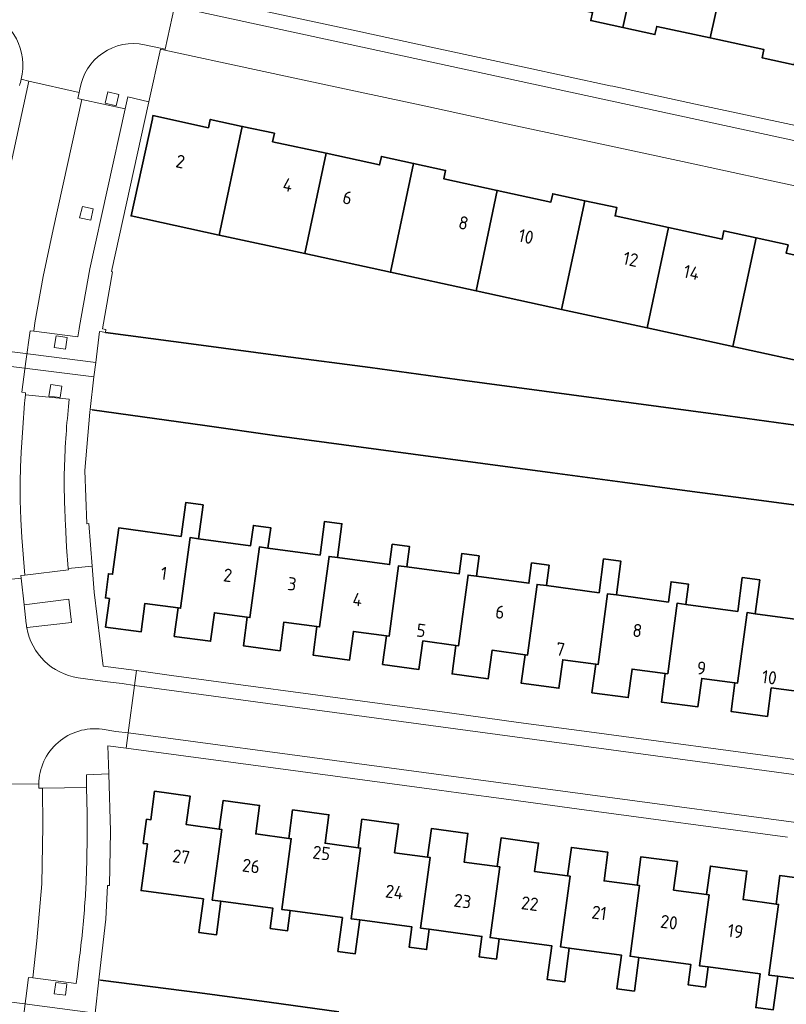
# Model space of a CAD drawing. Extents: x 150256 to 156914, y 461459 to 469481.
# Tile 614 of 656: x 154238 to 154317, y 468262 to 468364. Entities that reach past the tile are written whole.
import ezdxf
from ezdxf.enums import TextEntityAlignment as Align

# ---------------------------------------------------------------- set-up
doc = ezdxf.new("R2010")
doc.units = 0
doc.header["$LTSCALE"] = 0.75
for name, color, linetype, lineweight in [('B-RO-GK-BESCHOEIING-G', 251, 'GK-BESCHOEIING', 35), ('B-RO-GR-GROENVOORZIENING-GV', 251, 'CONTINUOUS', 18), ('B-RO-KW-KUNSTWERK_DUIKER-GV', 251, 'CONTINUOUS', 18), ('B-RO-OG-BEBOUWING-GV', 6, 'CONTINUOUS', 35), ('B-RO-OG-BEBOUWING-T18', 1, 'CONTINUOUS', 18), ('B-RO-OG-WATER_SLOOT-GV', 251, 'CONTINUOUS', 18), ('B-RO-VH-VERHARDING_BETONSTRAATSTEEN-GV', 251, 'CONTINUOUS', 18), ('B-RO-VH-VERHARDING_TEGEL-GV', 251, 'CONTINUOUS', 18)]:
    doc.layers.add(name, color=color, linetype=linetype, lineweight=lineweight)
doc.styles.add('NLCS-ISO-M200-T18', font='NLCS-ISO.ttf', dxfattribs={"height": 360})
doc.linetypes.add('GK-BESCHOEIING', pattern='A,30,-5,[1,NLCS.SHX,S=1,R=0,X=0,Y=0],-5', length=40)

msp = doc.modelspace()

# ---------------------------------------------------------------- linework, layer by layer
at = {"layer": 'B-RO-GK-BESCHOEIING-G'}
for points in [[(154246.787, 468331.485), (154256.104, 468330.248)], [(154246.787, 468331.485), (154256.104, 468330.248)], [(154256.104, 468330.248), (154265.054, 468329.06)], [(154256.104, 468330.248), (154265.054, 468329.06)], [(154265.054, 468329.06), (154273.978, 468327.87)], [(154265.054, 468329.06), (154273.978, 468327.87)], [(154273.978, 468327.87), (154282.921, 468326.661)], [(154273.978, 468327.87), (154282.921, 468326.661)], [(154282.921, 468326.661), (154291.843, 468325.454)], [(154282.921, 468326.661), (154291.843, 468325.454)], [(154291.843, 468325.454), (154300.783, 468324.245)], [(154291.843, 468325.454), (154300.783, 468324.245)], [(154300.783, 468324.245), (154309.707, 468323.038)], [(154300.783, 468324.245), (154309.707, 468323.038)], [(154245.422, 468323.547), (154257.007, 468321.912)], [(154245.422, 468323.547), (154257.007, 468321.912)], [(154309.707, 468323.038), (154318.645, 468321.829)], [(154309.707, 468323.038), (154318.645, 468321.829)], [(154257.007, 468321.912), (154264.142, 468320.905)], [(154257.007, 468321.912), (154264.142, 468320.905)], [(154264.142, 468320.905), (154271.254, 468319.936)], [(154264.142, 468320.905), (154271.254, 468319.936)], [(154271.254, 468319.936), (154278.398, 468318.972)], [(154271.254, 468319.936), (154278.398, 468318.972)], [(154278.398, 468318.972), (154285.525, 468318.011)], [(154278.398, 468318.972), (154285.525, 468318.011)], [(154285.525, 468318.011), (154292.694, 468317.057)], [(154285.525, 468318.011), (154292.694, 468317.057)], [(154292.694, 468317.057), (154299.891, 468316.099)], [(154292.694, 468317.057), (154299.891, 468316.099)], [(154299.891, 468316.099), (154307.035, 468315.148)], [(154299.891, 468316.099), (154307.035, 468315.148)], [(154307.035, 468315.148), (154314.15, 468314.201)], [(154307.035, 468315.148), (154314.15, 468314.201)], [(154314.15, 468314.201), (154321.314, 468313.247)], [(154314.15, 468314.201), (154321.314, 468313.247)], [(154256.483, 468263.636), (154246.278, 468264.951)], [(154256.483, 468263.636), (154246.278, 468264.951)], [(154263.6, 468262.669), (154256.483, 468263.636)], [(154263.6, 468262.669), (154256.483, 468263.636)], [(154270.742, 468261.698), (154263.6, 468262.669)], [(154270.742, 468261.698), (154263.6, 468262.669)]]:
    msp.add_lwpolyline(points, dxfattribs=at)
at = {"layer": 'B-RO-GR-GROENVOORZIENING-GV'}
for points in [[(154248.163, 468355.937), (154247.055, 468356.2), (154246.759, 468355.027), (154247.9, 468354.775)], [(154248.163, 468355.937), (154247.055, 468356.2), (154246.759, 468355.027), (154247.9, 468354.775)], [(154245.543, 468344.163), (154244.435, 468344.426), (154244.139, 468343.253), (154245.28, 468343.001)], [(154245.543, 468344.163), (154244.435, 468344.426), (154244.139, 468343.253), (154245.28, 468343.001)], [(154242.864, 468330.949), (154241.738, 468331.116), (154241.543, 468329.922), (154242.701, 468329.768)], [(154242.864, 468330.949), (154241.738, 468331.116), (154241.543, 468329.922), (154242.701, 468329.768)], [(154242.303, 468325.966), (154241.177, 468326.134), (154240.982, 468324.94), (154242.14, 468324.786)], [(154242.303, 468325.966), (154241.177, 468326.134), (154240.982, 468324.94), (154242.14, 468324.786)], [(154242.82, 468264.574), (154241.69, 468264.713), (154241.537, 468263.521), (154242.686, 468263.39)], [(154242.82, 468264.574), (154241.69, 468264.713), (154241.537, 468263.521), (154242.686, 468263.39)]]:
    msp.add_lwpolyline(points, close=True, dxfattribs=at)
at = {"layer": 'B-RO-KW-KUNSTWERK_DUIKER-GV'}
for points in [[(154232.619, 468330.065), (154232.434, 468328.577), (154245.622, 468326.908), (154245.797, 468328.398)], [(154232.619, 468330.065), (154232.434, 468328.577), (154245.622, 468326.908), (154245.797, 468328.398)], [(154232.501, 468263.306), (154232.309, 468261.818), (154245.581, 468260.049), (154245.746, 468261.54)], [(154232.501, 468263.306), (154232.309, 468261.818), (154245.581, 468260.049), (154245.746, 468261.54)]]:
    msp.add_lwpolyline(points, close=True, dxfattribs=at)
at = {"layer": 'B-RO-OG-BEBOUWING-GV'}
for points in [[(154299.926, 468362.793), (154302.385, 468373.922), (154293.599, 468375.831), (154291.304, 468365.547), (154296.805, 468364.349), (154296.622, 468363.509)], [(154299.926, 468362.793), (154302.385, 468373.922), (154293.599, 468375.831), (154291.304, 468365.547), (154296.805, 468364.349), (154296.622, 468363.509)], [(154311.172, 468372.013), (154302.385, 468373.922), (154299.926, 468362.793), (154303.211, 468362.081), (154303.391, 468362.922), (154308.888, 468361.732)], [(154311.172, 468372.013), (154302.385, 468373.922), (154299.926, 468362.793), (154303.211, 468362.081), (154303.391, 468362.922), (154308.888, 468361.732)], [(154317.5, 468358.987), (154319.958, 468370.105), (154311.172, 468372.013), (154308.888, 468361.732), (154314.392, 468360.541), (154314.208, 468359.702)], [(154317.5, 468358.987), (154319.958, 468370.105), (154311.172, 468372.013), (154308.888, 468361.732), (154314.392, 468360.541), (154314.208, 468359.702)], [(154258.485, 468341.488), (154260.849, 468352.651), (154257.554, 468353.366), (154257.369, 468352.506), (154251.675, 468353.754), (154251.636, 468353.429), (154249.434, 468343.454)], [(154258.485, 468341.488), (154260.849, 468352.651), (154257.554, 468353.366), (154257.369, 468352.506), (154251.675, 468353.754), (154251.636, 468353.429), (154249.434, 468343.454)], [(154260.849, 468352.651), (154258.485, 468341.488), (154267.272, 468339.579), (154269.445, 468349.888), (154263.954, 468351.077), (154264.142, 468351.936)], [(154260.849, 468352.651), (154258.485, 468341.488), (154267.272, 468339.579), (154269.445, 468349.888), (154263.954, 468351.077), (154264.142, 468351.936)], [(154276.058, 468337.67), (154278.428, 468348.842), (154275.132, 468349.557), (154274.947, 468348.696), (154269.445, 468349.888), (154267.272, 468339.579)], [(154276.058, 468337.67), (154278.428, 468348.842), (154275.132, 468349.557), (154274.947, 468348.696), (154269.445, 468349.888), (154267.272, 468339.579)], [(154278.428, 468348.842), (154276.058, 468337.67), (154284.845, 468335.762), (154287.024, 468346.072), (154281.533, 468347.269), (154281.722, 468348.128)], [(154278.428, 468348.842), (154276.058, 468337.67), (154284.845, 468335.762), (154287.024, 468346.072), (154281.533, 468347.269), (154281.722, 468348.128)], [(154293.632, 468333.853), (154296.009, 468345.017), (154292.711, 468345.733), (154292.525, 468344.873), (154287.024, 468346.072), (154284.845, 468335.762)], [(154293.632, 468333.853), (154296.009, 468345.017), (154292.711, 468345.733), (154292.525, 468344.873), (154287.024, 468346.072), (154284.845, 468335.762)], [(154296.009, 468345.017), (154293.632, 468333.853), (154302.419, 468331.944), (154304.609, 468342.252), (154299.115, 468343.443), (154299.302, 468344.302)], [(154296.009, 468345.017), (154293.632, 468333.853), (154302.419, 468331.944), (154304.609, 468342.252), (154299.115, 468343.443), (154299.302, 468344.302)], [(154304.609, 468342.252), (154302.419, 468331.944), (154311.204, 468330.036), (154313.593, 468341.199), (154310.298, 468341.919), (154310.111, 468341.059)], [(154304.609, 468342.252), (154302.419, 468331.944), (154311.204, 468330.036), (154313.593, 468341.199), (154310.298, 468341.919), (154310.111, 468341.059)], [(154319.992, 468328.127), (154322.194, 468338.424), (154316.699, 468339.62), (154316.886, 468340.48), (154313.593, 468341.199), (154311.204, 468330.036)], [(154319.992, 468328.127), (154322.194, 468338.424), (154316.699, 468339.62), (154316.886, 468340.48), (154313.593, 468341.199), (154311.204, 468330.036)], [(154254.247, 468303.187), (154254.515, 468303.151), (154255.489, 468310.408), (154256.344, 468310.292), (154256.818, 468313.767), (154255.037, 468314.008), (154254.57, 468310.533), (154248.165, 468311.396), (154247.525, 468306.636), (154247.109, 468306.689), (154246.787, 468304.205), (154247.203, 468304.147), (154246.804, 468301.21), (154250.452, 468300.711), (154250.85, 468303.645)], [(154254.247, 468303.187), (154254.515, 468303.151), (154255.489, 468310.408), (154256.344, 468310.292), (154256.818, 468313.767), (154255.037, 468314.008), (154254.57, 468310.533), (154248.165, 468311.396), (154247.525, 468306.636), (154247.109, 468306.689), (154246.787, 468304.205), (154247.203, 468304.147), (154246.804, 468301.21), (154250.452, 468300.711), (154250.85, 468303.645)], [(154261.363, 468302.23), (154261.631, 468302.194), (154262.607, 468309.441), (154263.482, 468309.324), (154263.763, 468311.412), (154261.981, 468311.652), (154261.698, 468309.563), (154256.344, 468310.292), (154255.489, 468310.408), (154254.515, 468303.151), (154254.247, 468303.187), (154253.854, 468300.259), (154257.589, 468299.758), (154257.984, 468302.687)], [(154261.363, 468302.23), (154261.631, 468302.194), (154262.607, 468309.441), (154263.482, 468309.324), (154263.763, 468311.412), (154261.981, 468311.652), (154261.698, 468309.563), (154256.344, 468310.292), (154255.489, 468310.408), (154254.515, 468303.151), (154254.247, 468303.187), (154253.854, 468300.259), (154257.589, 468299.758), (154257.984, 468302.687)], [(154263.482, 468309.324), (154262.607, 468309.441), (154261.631, 468302.194), (154261.363, 468302.23), (154260.968, 468299.297), (154264.729, 468298.789), (154265.122, 468301.722), (154268.505, 468301.266), (154268.773, 468301.23), (154269.754, 468308.473), (154270.605, 468308.358), (154271.075, 468311.835), (154269.294, 468312.075), (154268.83, 468308.608)], [(154263.482, 468309.324), (154262.607, 468309.441), (154261.631, 468302.194), (154261.363, 468302.23), (154260.968, 468299.297), (154264.729, 468298.789), (154265.122, 468301.722), (154268.505, 468301.266), (154268.773, 468301.23), (154269.754, 468308.473), (154270.605, 468308.358), (154271.075, 468311.835), (154269.294, 468312.075), (154268.83, 468308.608)], [(154275.647, 468300.3), (154275.915, 468300.264), (154276.899, 468307.509), (154277.742, 468307.396), (154278.024, 468309.486), (154276.243, 468309.726), (154275.961, 468307.636), (154270.605, 468308.358), (154269.754, 468308.473), (154268.773, 468301.23), (154268.505, 468301.266), (154268.108, 468298.337), (154271.862, 468297.828), (154272.26, 468300.76)], [(154275.647, 468300.3), (154275.915, 468300.264), (154276.899, 468307.509), (154277.742, 468307.396), (154278.024, 468309.486), (154276.243, 468309.726), (154275.961, 468307.636), (154270.605, 468308.358), (154269.754, 468308.473), (154268.773, 468301.23), (154268.505, 468301.266), (154268.108, 468298.337), (154271.862, 468297.828), (154272.26, 468300.76)], [(154275.647, 468300.3), (154275.249, 468297.37), (154278.987, 468296.861), (154279.388, 468299.79), (154282.78, 468299.33), (154283.047, 468299.294), (154284.023, 468306.553), (154284.879, 468306.439), (154285.16, 468308.528), (154283.378, 468308.767), (154283.098, 468306.678), (154277.742, 468307.396), (154276.899, 468307.509), (154275.915, 468300.264)], [(154275.647, 468300.3), (154275.249, 468297.37), (154278.987, 468296.861), (154279.388, 468299.79), (154282.78, 468299.33), (154283.047, 468299.294), (154284.023, 468306.553), (154284.879, 468306.439), (154285.16, 468308.528), (154283.378, 468308.767), (154283.098, 468306.678), (154277.742, 468307.396), (154276.899, 468307.509), (154275.915, 468300.264)], [(154284.879, 468306.439), (154284.023, 468306.553), (154283.047, 468299.294), (154282.78, 468299.33), (154282.386, 468296.398), (154286.093, 468295.899), (154286.489, 468298.83), (154289.88, 468298.375), (154290.138, 468298.34), (154291.108, 468305.596), (154292.065, 468305.469), (154292.344, 468307.558), (154290.553, 468307.798), (154290.276, 468305.718)], [(154284.879, 468306.439), (154284.023, 468306.553), (154283.047, 468299.294), (154282.78, 468299.33), (154282.386, 468296.398), (154286.093, 468295.899), (154286.489, 468298.83), (154289.88, 468298.375), (154290.138, 468298.34), (154291.108, 468305.596), (154292.065, 468305.469), (154292.344, 468307.558), (154290.553, 468307.798), (154290.276, 468305.718)], [(154292.065, 468305.469), (154291.108, 468305.596), (154290.138, 468298.34), (154289.88, 468298.375), (154289.488, 468295.444), (154293.345, 468294.927), (154293.739, 468297.858), (154297.13, 468297.403), (154297.387, 468297.369), (154298.356, 468304.63), (154299.249, 468304.51), (154299.719, 468307.976), (154297.933, 468308.214), (154297.471, 468304.748)], [(154292.065, 468305.469), (154291.108, 468305.596), (154290.138, 468298.34), (154289.88, 468298.375), (154289.488, 468295.444), (154293.345, 468294.927), (154293.739, 468297.858), (154297.13, 468297.403), (154297.387, 468297.369), (154298.356, 468304.63), (154299.249, 468304.51), (154299.719, 468307.976), (154297.933, 468308.214), (154297.471, 468304.748)], [(154299.249, 468304.51), (154298.356, 468304.63), (154297.387, 468297.369), (154297.13, 468297.403), (154296.739, 468294.472), (154300.476, 468293.971), (154300.872, 468296.902), (154304.262, 468296.446), (154304.52, 468296.411), (154305.492, 468303.663), (154306.373, 468303.545), (154306.656, 468305.634), (154304.876, 468305.875), (154304.594, 468303.786)], [(154299.249, 468304.51), (154298.356, 468304.63), (154297.387, 468297.369), (154297.13, 468297.403), (154296.739, 468294.472), (154300.476, 468293.971), (154300.872, 468296.902), (154304.262, 468296.446), (154304.52, 468296.411), (154305.492, 468303.663), (154306.373, 468303.545), (154306.656, 468305.634), (154304.876, 468305.875), (154304.594, 468303.786)], [(154311.423, 468295.476), (154311.681, 468295.441), (154312.663, 468302.699), (154313.504, 468302.586), (154313.966, 468306.053), (154312.182, 468306.292), (154311.718, 468302.826), (154306.373, 468303.545), (154305.492, 468303.663), (154304.52, 468296.411), (154304.262, 468296.446), (154303.869, 468293.515), (154307.614, 468293.009), (154308.009, 468295.938)], [(154311.423, 468295.476), (154311.681, 468295.441), (154312.663, 468302.699), (154313.504, 468302.586), (154313.966, 468306.053), (154312.182, 468306.292), (154311.718, 468302.826), (154306.373, 468303.545), (154305.492, 468303.663), (154304.52, 468296.411), (154304.262, 468296.446), (154303.869, 468293.515), (154307.614, 468293.009), (154308.009, 468295.938)], [(154313.504, 468302.586), (154312.663, 468302.699), (154311.681, 468295.441), (154311.423, 468295.476), (154311.026, 468292.543), (154314.75, 468292.04), (154315.146, 468294.971), (154318.525, 468294.516), (154318.78, 468294.482), (154319.767, 468301.734), (154320.662, 468301.614), (154321.128, 468305.089), (154319.335, 468305.332), (154318.866, 468301.866)], [(154313.504, 468302.586), (154312.663, 468302.699), (154311.681, 468295.441), (154311.423, 468295.476), (154311.026, 468292.543), (154314.75, 468292.04), (154315.146, 468294.971), (154318.525, 468294.516), (154318.78, 468294.482), (154319.767, 468301.734), (154320.662, 468301.614), (154321.128, 468305.089), (154319.335, 468305.332), (154318.866, 468301.866)], [(154258.649, 468273.048), (154257.765, 468273.167), (154258.742, 468280.429), (154258.484, 468280.464), (154255.095, 468280.92), (154255.488, 468283.853), (154251.84, 468284.342), (154251.447, 468281.41), (154251.02, 468281.468), (154250.678, 468278.993), (154251.103, 468278.936), (154250.464, 468274.141), (154256.855, 468273.29), (154256.394, 468269.824), (154258.186, 468269.584)], [(154258.649, 468273.048), (154257.765, 468273.167), (154258.742, 468280.429), (154258.484, 468280.464), (154255.095, 468280.92), (154255.488, 468283.853), (154251.84, 468284.342), (154251.447, 468281.41), (154251.02, 468281.468), (154250.678, 468278.993), (154251.103, 468278.936), (154250.464, 468274.141), (154256.855, 468273.29), (154256.394, 468269.824), (154258.186, 468269.584)], [(154265.777, 468272.09), (154264.892, 468272.209), (154265.873, 468279.471), (154265.615, 468279.506), (154262.225, 468279.961), (154262.616, 468282.893), (154258.878, 468283.393), (154258.484, 468280.464), (154258.742, 468280.429), (154257.765, 468273.167), (154258.649, 468273.048), (154263.992, 468272.331), (154263.71, 468270.251), (154265.497, 468270.01)], [(154265.777, 468272.09), (154264.892, 468272.209), (154265.873, 468279.471), (154265.615, 468279.506), (154262.225, 468279.961), (154262.616, 468282.893), (154258.878, 468283.393), (154258.484, 468280.464), (154258.742, 468280.429), (154257.765, 468273.167), (154258.649, 468273.048), (154263.992, 468272.331), (154263.71, 468270.251), (154265.497, 468270.01)], [(154272.907, 468271.127), (154272.013, 468271.247), (154272.996, 468278.508), (154272.739, 468278.543), (154269.352, 468279.001), (154269.747, 468281.934), (154266.011, 468282.436), (154265.615, 468279.506), (154265.873, 468279.471), (154264.892, 468272.209), (154265.777, 468272.09), (154271.129, 468271.366), (154270.657, 468267.901), (154272.445, 468267.661)], [(154272.907, 468271.127), (154272.013, 468271.247), (154272.996, 468278.508), (154272.739, 468278.543), (154269.352, 468279.001), (154269.747, 468281.934), (154266.011, 468282.436), (154265.615, 468279.506), (154265.873, 468279.471), (154264.892, 468272.209), (154265.777, 468272.09), (154271.129, 468271.366), (154270.657, 468267.901), (154272.445, 468267.661)], [(154280.048, 468270.165), (154279.151, 468270.287), (154280.128, 468277.547), (154279.87, 468277.582), (154276.483, 468278.037), (154276.878, 468280.968), (154273.136, 468281.473), (154272.739, 468278.543), (154272.996, 468278.508), (154272.013, 468271.247), (154272.907, 468271.127), (154278.26, 468270.411), (154277.976, 468268.332), (154279.763, 468268.086)], [(154280.048, 468270.165), (154279.151, 468270.287), (154280.128, 468277.547), (154279.87, 468277.582), (154276.483, 468278.037), (154276.878, 468280.968), (154273.136, 468281.473), (154272.739, 468278.543), (154272.996, 468278.508), (154272.013, 468271.247), (154272.907, 468271.127), (154278.26, 468270.411), (154277.976, 468268.332), (154279.763, 468268.086)], [(154287.234, 468269.19), (154286.289, 468269.315), (154287.276, 468276.586), (154287.018, 468276.621), (154283.622, 468277.08), (154284.017, 468280.01), (154280.264, 468280.513), (154279.87, 468277.582), (154280.128, 468277.547), (154279.151, 468270.287), (154280.048, 468270.165), (154285.444, 468269.43), (154285.163, 468267.351), (154286.956, 468267.11)], [(154287.234, 468269.19), (154286.289, 468269.315), (154287.276, 468276.586), (154287.018, 468276.621), (154283.622, 468277.08), (154284.017, 468280.01), (154280.264, 468280.513), (154279.87, 468277.582), (154280.128, 468277.547), (154279.151, 468270.287), (154280.048, 468270.165), (154285.444, 468269.43), (154285.163, 468267.351), (154286.956, 468267.11)], [(154287.018, 468276.621), (154287.276, 468276.586), (154286.289, 468269.315), (154287.234, 468269.19), (154292.623, 468268.471), (154292.162, 468265.005), (154293.949, 468264.768), (154294.411, 468268.234), (154293.531, 468268.351), (154294.505, 468275.608), (154294.247, 468275.643), (154290.859, 468276.099), (154291.257, 468279.03), (154287.416, 468279.553)], [(154287.018, 468276.621), (154287.276, 468276.586), (154286.289, 468269.315), (154287.234, 468269.19), (154292.623, 468268.471), (154292.162, 468265.005), (154293.949, 468264.768), (154294.411, 468268.234), (154293.531, 468268.351), (154294.505, 468275.608), (154294.247, 468275.643), (154290.859, 468276.099), (154291.257, 468279.03), (154287.416, 468279.553)], [(154301.561, 468267.278), (154300.657, 468267.399), (154301.632, 468274.657), (154301.375, 468274.691), (154297.996, 468275.143), (154298.386, 468278.075), (154294.64, 468278.574), (154294.247, 468275.643), (154294.505, 468275.608), (154293.531, 468268.351), (154294.411, 468268.234), (154299.768, 468267.519), (154299.304, 468264.052), (154301.096, 468263.812)], [(154301.561, 468267.278), (154300.657, 468267.399), (154301.632, 468274.657), (154301.375, 468274.691), (154297.996, 468275.143), (154298.386, 468278.075), (154294.64, 468278.574), (154294.247, 468275.643), (154294.505, 468275.608), (154293.531, 468268.351), (154294.411, 468268.234), (154299.768, 468267.519), (154299.304, 468264.052), (154301.096, 468263.812)], [(154301.375, 468274.691), (154301.632, 468274.657), (154300.657, 468267.399), (154301.561, 468267.278), (154306.888, 468266.562), (154306.606, 468264.472), (154308.397, 468264.23), (154308.678, 468266.308), (154307.784, 468266.429), (154308.769, 468273.696), (154308.511, 468273.731), (154305.122, 468274.188), (154305.515, 468277.119), (154301.769, 468277.622)], [(154301.375, 468274.691), (154301.632, 468274.657), (154300.657, 468267.399), (154301.561, 468267.278), (154306.888, 468266.562), (154306.606, 468264.472), (154308.397, 468264.23), (154308.678, 468266.308), (154307.784, 468266.429), (154308.769, 468273.696), (154308.511, 468273.731), (154305.122, 468274.188), (154305.515, 468277.119), (154301.769, 468277.622)], [(154315.813, 468265.345), (154314.919, 468265.466), (154315.898, 468272.73), (154315.64, 468272.765), (154312.254, 468273.223), (154312.651, 468276.155), (154308.908, 468276.661), (154308.511, 468273.731), (154308.769, 468273.696), (154307.784, 468266.429), (154308.678, 468266.308), (154314.024, 468265.586), (154313.555, 468262.12), (154315.343, 468261.879)], [(154315.813, 468265.345), (154314.919, 468265.466), (154315.898, 468272.73), (154315.64, 468272.765), (154312.254, 468273.223), (154312.651, 468276.155), (154308.908, 468276.661), (154308.511, 468273.731), (154308.769, 468273.696), (154307.784, 468266.429), (154308.678, 468266.308), (154314.024, 468265.586), (154313.555, 468262.12), (154315.343, 468261.879)], [(154315.64, 468272.765), (154315.898, 468272.73), (154314.919, 468265.466), (154315.813, 468265.345), (154322.203, 468264.482), (154323.185, 468271.744), (154319.389, 468272.26), (154319.783, 468275.192), (154316.035, 468275.695)], [(154315.64, 468272.765), (154315.898, 468272.73), (154314.919, 468265.466), (154315.813, 468265.345), (154322.203, 468264.482), (154323.185, 468271.744), (154319.389, 468272.26), (154319.783, 468275.192), (154316.035, 468275.695)]]:
    msp.add_lwpolyline(points, close=True, dxfattribs=at)
at = {"layer": 'B-RO-OG-WATER_SLOOT-GV'}
for points in [[(154318.645, 468321.829), (154309.707, 468323.038), (154300.783, 468324.245), (154291.843, 468325.454), (154282.921, 468326.661), (154273.978, 468327.87), (154265.054, 468329.06), (154256.104, 468330.248), (154246.787, 468331.485), (154246.449, 468331.53), (154246.17, 468331.568), (154245.797, 468328.398), (154245.622, 468326.908), (154245.23, 468323.573), (154245.422, 468323.547), (154257.007, 468321.912), (154264.142, 468320.905), (154271.254, 468319.936), (154278.398, 468318.972), (154285.525, 468318.011), (154292.694, 468317.057), (154299.891, 468316.099), (154307.035, 468315.148), (154314.15, 468314.201), (154321.314, 468313.247)], [(154318.645, 468321.829), (154309.707, 468323.038), (154300.783, 468324.245), (154291.843, 468325.454), (154282.921, 468326.661), (154273.978, 468327.87), (154265.054, 468329.06), (154256.104, 468330.248), (154246.787, 468331.485), (154246.449, 468331.53), (154246.17, 468331.568), (154245.797, 468328.398), (154245.622, 468326.908), (154245.23, 468323.573), (154245.422, 468323.547), (154257.007, 468321.912), (154264.142, 468320.905), (154271.254, 468319.936), (154278.398, 468318.972), (154285.525, 468318.011), (154292.694, 468317.057), (154299.891, 468316.099), (154307.035, 468315.148), (154314.15, 468314.201), (154321.314, 468313.247)], [(154270.742, 468261.698), (154263.6, 468262.669), (154256.483, 468263.636), (154246.278, 468264.951), (154246.125, 468264.972), (154245.746, 468261.54)], [(154270.742, 468261.698), (154263.6, 468262.669), (154256.483, 468263.636), (154246.278, 468264.951), (154246.125, 468264.972), (154245.746, 468261.54)]]:
    msp.add_lwpolyline(points, dxfattribs=at)
at = {"layer": 'B-RO-VH-VERHARDING_BETONSTRAATSTEEN-GV'}
for points in [[(154250.807, 468361.039), (154252.434, 468360.695), (154252.925, 468360.591), (154253.887, 468364.978), (154254.193, 468366.391), (154253.675, 468366.422)], [(154250.807, 468361.039), (154252.434, 468360.695), (154252.925, 468360.591), (154253.887, 468364.978), (154254.193, 468366.391), (154253.675, 468366.422)], [(154342.634, 468345.742), (154253.887, 468364.978), (154252.925, 468360.591), (154252.901, 468360.483), (154262.088, 468358.502), (154270.862, 468356.611), (154279.674, 468354.712), (154288.45, 468352.82), (154297.266, 468350.92), (154306.048, 468349.027), (154314.862, 468347.127), (154323.65, 468345.233)], [(154342.634, 468345.742), (154253.887, 468364.978), (154252.925, 468360.591), (154252.901, 468360.483), (154262.088, 468358.502), (154270.862, 468356.611), (154279.674, 468354.712), (154288.45, 468352.82), (154297.266, 468350.92), (154306.048, 468349.027), (154314.862, 468347.127), (154323.65, 468345.233)], [(154253.887, 468364.978), (154342.634, 468345.742)], [(154253.887, 468364.978), (154342.634, 468345.742)], [(154324.972, 468351.162), (154316.188, 468353.049), (154307.38, 468354.941), (154298.894, 468356.764), (154298.608, 468356.826), (154289.783, 468358.731), (154281.02, 468360.622), (154272.226, 468362.52), (154263.425, 468364.42)], [(154324.972, 468351.162), (154316.188, 468353.049), (154307.38, 468354.941), (154298.894, 468356.764), (154298.608, 468356.826), (154289.783, 468358.731), (154281.02, 468360.622), (154272.226, 468362.52), (154263.425, 468364.42)], [(154244.369, 468355.409), (154248.814, 468354.434), (154249.096, 468355.671), (154251.257, 468355.16), (154252.449, 468360.58), (154252.901, 468360.483), (154252.925, 468360.591), (154252.434, 468360.695), (154250.807, 468361.039)], [(154244.369, 468355.409), (154248.814, 468354.434), (154249.096, 468355.671), (154251.257, 468355.16), (154252.449, 468360.58), (154252.901, 468360.483), (154252.925, 468360.591), (154252.434, 468360.695), (154250.807, 468361.039)], [(154232.989, 468305.676), (154238.152, 468306.239), (154238.121, 468306.523), (154238.527, 468306.532), (154238.211, 468310.418), (154238.109, 468312.311), (154238.051, 468314.204), (154238.043, 468316.098), (154238.074, 468317.644), (154238.14, 468319.191), (154238.3, 468321.698), (154238.5, 468324.2), (154238.53, 468324.478), (154238.594, 468325.08), (154238.603, 468325.28), (154238.207, 468325.329), (154238.616, 468328.493), (154239.069, 468331.653), (154239.437, 468331.605), (154239.562, 468332.457), (154240.42, 468337.24), (154241.42, 468342.04), (154244.369, 468355.409), (154243.97, 468355.514), (154244.1, 468356.129), (154238.927, 468357.307), (154235.389, 468340.982)], [(154232.989, 468305.676), (154238.152, 468306.239), (154238.121, 468306.523), (154238.527, 468306.532), (154238.211, 468310.418), (154238.109, 468312.311), (154238.051, 468314.204), (154238.043, 468316.098), (154238.074, 468317.644), (154238.14, 468319.191), (154238.3, 468321.698), (154238.5, 468324.2), (154238.53, 468324.478), (154238.594, 468325.08), (154238.603, 468325.28), (154238.207, 468325.329), (154238.616, 468328.493), (154239.069, 468331.653), (154239.437, 468331.605), (154239.562, 468332.457), (154240.42, 468337.24), (154241.42, 468342.04), (154244.369, 468355.409), (154243.97, 468355.514), (154244.1, 468356.129), (154238.927, 468357.307), (154235.389, 468340.982)], [(154233.997, 468333.207), (154235.389, 468340.982), (154238.927, 468357.307), (154238.154, 468357.485), (154238.149, 468357.486)], [(154233.997, 468333.207), (154235.389, 468340.982), (154238.927, 468357.307), (154238.154, 468357.485), (154238.149, 468357.486)], [(154238.149, 468357.486), (154238.154, 468357.485), (154238.927, 468357.307), (154244.1, 468356.129), (154244.177, 468356.488)], [(154238.149, 468357.486), (154238.154, 468357.485), (154238.927, 468357.307), (154244.1, 468356.129), (154244.177, 468356.488)], [(154244.177, 468356.488), (154244.1, 468356.129), (154243.97, 468355.514), (154244.369, 468355.409)], [(154244.177, 468356.488), (154244.1, 468356.129), (154243.97, 468355.514), (154244.369, 468355.409)], [(154249.985, 468296.742), (154246.547, 468297.207), (154245.631, 468304.808), (154245.424, 468307.476), (154242.983, 468307.23), (154242.995, 468307.079), (154238.527, 468306.532), (154238.121, 468306.523), (154238.152, 468306.239), (154238.45, 468303.505), (154243.046, 468304.065), (154243.315, 468301.694), (154238.777, 468301.156), (154238.721, 468301.149)], [(154249.985, 468296.742), (154246.547, 468297.207), (154245.631, 468304.808), (154245.424, 468307.476), (154242.983, 468307.23), (154242.995, 468307.079), (154238.527, 468306.532), (154238.121, 468306.523), (154238.152, 468306.239), (154238.45, 468303.505), (154243.046, 468304.065), (154243.315, 468301.694), (154238.777, 468301.156), (154238.721, 468301.149)], [(154238.663, 468301.558), (154238.45, 468303.505), (154238.152, 468306.239), (154232.989, 468305.676), (154233.051, 468304.867), (154232.851, 468302.742), (154231.918, 468300.818), (154230.371, 468299.347), (154228.407, 468298.511), (154226.274, 468298.413), (154224.291, 468298.658), (154223.687, 468293.796), (154229.487, 468292.933), (154231.531, 468292.271), (154233.194, 468290.936), (154233.218, 468290.933), (154233.226, 468290.891), (154234.265, 468289.196), (154234.683, 468287.213), (154234.727, 468285.849), (154234.731, 468285.116), (154239.951, 468285.071)], [(154238.663, 468301.558), (154238.45, 468303.505), (154238.152, 468306.239), (154232.989, 468305.676), (154233.051, 468304.867), (154232.851, 468302.742), (154231.918, 468300.818), (154230.371, 468299.347), (154228.407, 468298.511), (154226.274, 468298.413), (154224.291, 468298.658), (154223.687, 468293.796), (154229.487, 468292.933), (154231.531, 468292.271), (154233.194, 468290.936), (154233.218, 468290.933), (154233.226, 468290.891), (154234.265, 468289.196), (154234.683, 468287.213), (154234.727, 468285.849), (154234.731, 468285.116), (154239.951, 468285.071)], [(154243.996, 468296.007), (154247.007, 468295.601), (154248.51, 468295.405), (154249.771, 468295.211), (154249.985, 468296.742)], [(154243.996, 468296.007), (154247.007, 468295.601), (154248.51, 468295.405), (154249.771, 468295.211), (154249.985, 468296.742)], [(154317.839, 468287.564), (154310.744, 468288.521), (154303.591, 468289.486), (154296.464, 468290.447), (154290.497, 468291.252), (154289.213, 468291.426), (154282.119, 468292.387), (154274.976, 468293.355), (154267.837, 468294.322), (154260.701, 468295.289), (154253.589, 468296.253), (154249.985, 468296.742), (154249.771, 468295.211), (154320.012, 468285.726)], [(154317.839, 468287.564), (154310.744, 468288.521), (154303.591, 468289.486), (154296.464, 468290.447), (154290.497, 468291.252), (154289.213, 468291.426), (154282.119, 468292.387), (154274.976, 468293.355), (154267.837, 468294.322), (154260.701, 468295.289), (154253.589, 468296.253), (154249.985, 468296.742), (154249.771, 468295.211), (154320.012, 468285.726)], [(154246.457, 468290.724), (154247.878, 468290.498), (154249.123, 468290.361), (154249.771, 468295.211), (154248.51, 468295.405), (154247.007, 468295.601), (154243.996, 468296.007)], [(154246.457, 468290.724), (154247.878, 468290.498), (154249.123, 468290.361), (154249.771, 468295.211), (154248.51, 468295.405), (154247.007, 468295.601), (154243.996, 468296.007)], [(154320.012, 468285.726), (154249.771, 468295.211), (154249.123, 468290.361), (154249.173, 468290.354), (154319.498, 468280.901)], [(154320.012, 468285.726), (154249.771, 468295.211), (154249.123, 468290.361), (154249.173, 468290.354), (154319.498, 468280.901)], [(154239.951, 468285.071), (154239.945, 468284.662), (154240.349, 468284.658), (154244.848, 468284.728), (154244.838, 468286.049), (154247.138, 468286.129), (154247.059, 468289.03), (154248.909, 468288.782), (154249.123, 468290.361), (154247.878, 468290.498), (154246.457, 468290.724)], [(154239.951, 468285.071), (154239.945, 468284.662), (154240.349, 468284.658), (154244.848, 468284.728), (154244.838, 468286.049), (154247.138, 468286.129), (154247.059, 468289.03), (154248.909, 468288.782), (154249.123, 468290.361), (154247.878, 468290.498), (154246.457, 468290.724)], [(154319.498, 468280.901), (154249.173, 468290.354), (154249.123, 468290.361), (154248.909, 468288.782), (154259.671, 468287.336), (154266.806, 468286.378), (154273.933, 468285.421), (154281.058, 468284.464), (154283.043, 468284.198), (154288.214, 468283.498), (154295.432, 468282.521), (154302.56, 468281.557), (154309.703, 468280.59), (154316.827, 468279.626)], [(154319.498, 468280.901), (154249.173, 468290.354), (154249.123, 468290.361), (154248.909, 468288.782), (154259.671, 468287.336), (154266.806, 468286.378), (154273.933, 468285.421), (154281.058, 468284.464), (154283.043, 468284.198), (154288.214, 468283.498), (154295.432, 468282.521), (154302.56, 468281.557), (154309.703, 468280.59), (154316.827, 468279.626)]]:
    msp.add_lwpolyline(points, dxfattribs=at)
for points in [[(154234.576, 468364.47, -0.3687368), (154238.149, 468357.486)], [(154234.576, 468364.47, -0.3687368), (154238.149, 468357.486)], [(154250.807, 468361.039, 0.4290482), (154244.177, 468356.488)], [(154244.177, 468356.488, -0.4290482), (154250.807, 468361.039)], [(154250.807, 468361.039, 0.4290482), (154244.177, 468356.488)], [(154244.177, 468356.488, -0.4290482), (154250.807, 468361.039)], [(154238.149, 468357.486, -0.0359279), (154237.964, 468356.843)], [(154238.149, 468357.486, -0.0359279), (154237.964, 468356.843)], [(154238.721, 468301.149, -0.0147206), (154238.663, 468301.558)], [(154238.721, 468301.149, -0.0147206), (154238.663, 468301.558)], [(154243.996, 468296.007, -0.3228353), (154238.721, 468301.149)], [(154238.721, 468301.149, 0.3228353), (154243.996, 468296.007)], [(154243.996, 468296.007, -0.3228353), (154238.721, 468301.149)], [(154238.721, 468301.149, 0.3228353), (154243.996, 468296.007)], [(154239.951, 468285.071, -0.4502775), (154246.457, 468290.724)], [(154246.457, 468290.724, 0.4502775), (154239.951, 468285.071)], [(154239.951, 468285.071, -0.4502775), (154246.457, 468290.724)], [(154246.457, 468290.724, 0.4502775), (154239.951, 468285.071)]]:
    msp.add_lwpolyline(points, format="xyb", dxfattribs=at)
for points in [[(154248.163, 468355.937), (154247.9, 468354.775), (154246.759, 468355.027), (154247.055, 468356.2)], [(154248.163, 468355.937), (154247.9, 468354.775), (154246.759, 468355.027), (154247.055, 468356.2)], [(154240.349, 468284.658), (154239.945, 468284.662), (154239.951, 468285.071), (154234.731, 468285.116), (154234.758, 468280.587), (154234.42, 468272.929), (154233.767, 468266.67), (154232.731, 468258.678), (154230.363, 468241.124), (154235.615, 468240.364), (154236, 468240.281), (154236.327, 468242.529), (154238.425, 468258.409), (154238.025, 468258.476), (154238.896, 468265.209), (154239.349, 468265.169), (154239.758, 468268.982), (154240.274, 468274.853), (154240.38, 468280.747)], [(154240.349, 468284.658), (154239.945, 468284.662), (154239.951, 468285.071), (154234.731, 468285.116), (154234.758, 468280.587), (154234.42, 468272.929), (154233.767, 468266.67), (154232.731, 468258.678), (154230.363, 468241.124), (154235.615, 468240.364), (154236, 468240.281), (154236.327, 468242.529), (154238.425, 468258.409), (154238.025, 468258.476), (154238.896, 468265.209), (154239.349, 468265.169), (154239.758, 468268.982), (154240.274, 468274.853), (154240.38, 468280.747)]]:
    msp.add_lwpolyline(points, close=True, dxfattribs=at)
at = {"layer": 'B-RO-VH-VERHARDING_TEGEL-GV'}
for points in [[(154242.684, 468311.779), (154242.815, 468309.43), (154242.983, 468307.23), (154245.424, 468307.476), (154245.085, 468311.843), (154244.879, 468311.836), (154244.677, 468317.312), (154245.204, 468323.281), (154245.23, 468323.573), (154245.622, 468326.908), (154245.797, 468328.398), (154246.17, 468331.568), (154246.449, 468331.53), (154246.787, 468331.485), (154246.827, 468331.782), (154246.489, 468331.844), (154247.521, 468337.702), (154247.424, 468337.724), (154251.257, 468355.16), (154249.096, 468355.671), (154248.814, 468354.434), (154245.196, 468338.023), (154244.145, 468332.084), (154244.097, 468331.847), (154243.954, 468331.015), (154239.437, 468331.605), (154239.069, 468331.653), (154238.616, 468328.493), (154238.207, 468325.329), (154238.603, 468325.28), (154238.594, 468325.08), (154243.087, 468324.613), (154243.003, 468323.873)], [(154242.684, 468311.779), (154242.815, 468309.43), (154242.983, 468307.23), (154245.424, 468307.476), (154245.085, 468311.843), (154244.879, 468311.836), (154244.677, 468317.312), (154245.204, 468323.281), (154245.23, 468323.573), (154245.622, 468326.908), (154245.797, 468328.398), (154246.17, 468331.568), (154246.449, 468331.53), (154246.787, 468331.485), (154246.827, 468331.782), (154246.489, 468331.844), (154247.521, 468337.702), (154247.424, 468337.724), (154251.257, 468355.16), (154249.096, 468355.671), (154248.814, 468354.434), (154245.196, 468338.023), (154244.145, 468332.084), (154244.097, 468331.847), (154243.954, 468331.015), (154239.437, 468331.605), (154239.069, 468331.653), (154238.616, 468328.493), (154238.207, 468325.329), (154238.603, 468325.28), (154238.594, 468325.08), (154243.087, 468324.613), (154243.003, 468323.873)], [(154243.003, 468323.873), (154243.087, 468324.613), (154238.594, 468325.08), (154238.53, 468324.478), (154238.5, 468324.2), (154238.3, 468321.698), (154238.14, 468319.191), (154238.074, 468317.644), (154238.043, 468316.098), (154238.051, 468314.204), (154238.109, 468312.311), (154238.211, 468310.418), (154238.527, 468306.532), (154242.995, 468307.079), (154242.983, 468307.23), (154242.815, 468309.43), (154242.684, 468311.779)], [(154243.003, 468323.873), (154243.087, 468324.613), (154238.594, 468325.08), (154238.53, 468324.478), (154238.5, 468324.2), (154238.3, 468321.698), (154238.14, 468319.191), (154238.074, 468317.644), (154238.043, 468316.098), (154238.051, 468314.204), (154238.109, 468312.311), (154238.211, 468310.418), (154238.527, 468306.532), (154242.995, 468307.079), (154242.983, 468307.23), (154242.815, 468309.43), (154242.684, 468311.779)], [(154242.575, 468317.025), (154242.574, 468315.167)], [(154242.574, 468315.167), (154242.575, 468317.025)], [(154242.575, 468317.025), (154242.574, 468315.167)], [(154242.574, 468315.167), (154242.575, 468317.025)], [(154238.721, 468301.149), (154238.777, 468301.156), (154243.315, 468301.694), (154243.046, 468304.065), (154238.45, 468303.505)], [(154238.721, 468301.149), (154238.777, 468301.156), (154243.315, 468301.694), (154243.046, 468304.065), (154238.45, 468303.505)], [(154238.45, 468303.505), (154238.663, 468301.558)], [(154238.45, 468303.505), (154238.663, 468301.558)], [(154240.52, 468239.716), (154240.394, 468238.516), (154242.579, 468238.253), (154243.901, 468248.139), (154244.308, 468251.283), (154244.513, 468251.26), (154245.207, 468256.706), (154245.243, 468256.988), (154245.581, 468260.049), (154245.746, 468261.54), (154246.125, 468264.972), (154246.162, 468265.298), (154246.835, 468271.209), (154246.998, 468274.659), (154247.208, 468274.655), (154247.299, 468280.261), (154247.138, 468286.129), (154244.838, 468286.049), (154244.848, 468284.728), (154244.912, 468282.063), (154244.916, 468279.406), (154244.839, 468275.809)], [(154240.52, 468239.716), (154240.394, 468238.516), (154242.579, 468238.253), (154243.901, 468248.139), (154244.308, 468251.283), (154244.513, 468251.26), (154245.207, 468256.706), (154245.243, 468256.988), (154245.581, 468260.049), (154245.746, 468261.54), (154246.125, 468264.972), (154246.162, 468265.298), (154246.835, 468271.209), (154246.998, 468274.659), (154247.208, 468274.655), (154247.299, 468280.261), (154247.138, 468286.129), (154244.838, 468286.049), (154244.848, 468284.728), (154244.912, 468282.063), (154244.916, 468279.406), (154244.839, 468275.809)], [(154244.839, 468275.809), (154244.916, 468279.406), (154244.912, 468282.063), (154244.848, 468284.728), (154240.349, 468284.658), (154240.38, 468280.747), (154240.274, 468274.853), (154239.758, 468268.982), (154239.349, 468265.169), (154243.789, 468264.587), (154243.877, 468265.281)], [(154244.839, 468275.809), (154244.916, 468279.406), (154244.912, 468282.063), (154244.848, 468284.728), (154240.349, 468284.658), (154240.38, 468280.747), (154240.274, 468274.853), (154239.758, 468268.982), (154239.349, 468265.169), (154243.789, 468264.587), (154243.877, 468265.281)], [(154244.139, 468267.361), (154243.877, 468265.281), (154243.789, 468264.587), (154239.349, 468265.169), (154238.896, 468265.209), (154238.025, 468258.476), (154238.425, 468258.409), (154242.914, 468257.827), (154242.848, 468257.312), (154240.52, 468239.716)], [(154244.139, 468267.361), (154243.877, 468265.281), (154243.789, 468264.587), (154239.349, 468265.169), (154238.896, 468265.209), (154238.025, 468258.476), (154238.425, 468258.409), (154242.914, 468257.827), (154242.848, 468257.312), (154240.52, 468239.716)], [(154243.877, 468265.281), (154244.139, 468267.361)], [(154243.877, 468265.281), (154244.139, 468267.361)]]:
    msp.add_lwpolyline(points, dxfattribs=at)
for points in [[(154248.814, 468354.434), (154244.369, 468355.409), (154241.42, 468342.04), (154240.42, 468337.24), (154239.562, 468332.457), (154239.437, 468331.605), (154243.954, 468331.015), (154244.097, 468331.847), (154244.145, 468332.084), (154245.196, 468338.023)], [(154248.814, 468354.434), (154244.369, 468355.409), (154241.42, 468342.04), (154240.42, 468337.24), (154239.562, 468332.457), (154239.437, 468331.605), (154243.954, 468331.015), (154244.097, 468331.847), (154244.145, 468332.084), (154245.196, 468338.023)], [(154245.543, 468344.163), (154245.28, 468343.001), (154244.139, 468343.253), (154244.435, 468344.426)], [(154245.543, 468344.163), (154245.28, 468343.001), (154244.139, 468343.253), (154244.435, 468344.426)], [(154242.864, 468330.949), (154242.701, 468329.768), (154241.543, 468329.922), (154241.738, 468331.116)], [(154242.864, 468330.949), (154242.701, 468329.768), (154241.543, 468329.922), (154241.738, 468331.116)], [(154242.303, 468325.966), (154242.14, 468324.786), (154240.982, 468324.94), (154241.177, 468326.134)], [(154242.303, 468325.966), (154242.14, 468324.786), (154240.982, 468324.94), (154241.177, 468326.134)], [(154242.82, 468264.574), (154242.686, 468263.39), (154241.537, 468263.521), (154241.69, 468264.713)], [(154242.82, 468264.574), (154242.686, 468263.39), (154241.537, 468263.521), (154241.69, 468264.713)]]:
    msp.add_lwpolyline(points, close=True, dxfattribs=at)
for points in [[(154243.003, 468323.873, 0.0104046), (154242.729, 468320.604)], [(154242.729, 468320.604, -0.0104046), (154243.003, 468323.873)], [(154243.003, 468323.873, 0.0104046), (154242.729, 468320.604)], [(154242.729, 468320.604, -0.0104046), (154243.003, 468323.873)], [(154242.729, 468320.604, 0.0111677), (154242.575, 468317.025)], [(154242.575, 468317.025, -0.0111677), (154242.729, 468320.604)], [(154242.729, 468320.604, 0.0111677), (154242.575, 468317.025)], [(154242.575, 468317.025, -0.0111677), (154242.729, 468320.604)], [(154242.574, 468315.167, 0.0064867), (154242.684, 468311.779)], [(154242.684, 468311.779, -0.0064867), (154242.574, 468315.167)], [(154242.574, 468315.167, 0.0064867), (154242.684, 468311.779)], [(154242.684, 468311.779, -0.0064867), (154242.574, 468315.167)], [(154238.663, 468301.558, 0.0147206), (154238.721, 468301.149)], [(154238.663, 468301.558, 0.0147206), (154238.721, 468301.149)], [(154244.839, 468275.809, -0.0090278), (154244.714, 468273.262)], [(154244.714, 468273.262, 0.0090278), (154244.839, 468275.809)], [(154244.839, 468275.809, -0.0090278), (154244.714, 468273.262)], [(154244.714, 468273.262, 0.0090278), (154244.839, 468275.809)], [(154244.714, 468273.262, -0.0088229), (154244.474, 468270.307)], [(154244.474, 468270.307, 0.0088229), (154244.714, 468273.262)], [(154244.714, 468273.262, -0.0088229), (154244.474, 468270.307)], [(154244.474, 468270.307, 0.0088229), (154244.714, 468273.262)], [(154244.474, 468270.307, -0.008454), (154244.139, 468267.361)], [(154244.139, 468267.361, 0.008454), (154244.474, 468270.307)], [(154244.474, 468270.307, -0.008454), (154244.139, 468267.361)], [(154244.139, 468267.361, 0.008454), (154244.474, 468270.307)]]:
    msp.add_lwpolyline(points, format="xyb", dxfattribs=at)

# ---------------------------------------------------------------- texts
at = {"layer": 'B-RO-OG-BEBOUWING-T18', "style": 'NLCS-ISO-M200-T18'}
for s, rotation, p in [('2', 347.6, (154254.491, 468349.042)), ('2', 347.6, (154254.491, 468349.042)), ('4', 347.8, (154265.515, 468346.646)), ('4', 347.8, (154265.515, 468346.646)), ('6', 347.8, (154271.641, 468345.32)), ('6', 347.8, (154271.641, 468345.32)), ('8', 347.7, (154283.557, 468342.734)), ('8', 347.7, (154283.557, 468342.734)), ('10', 347.7, (154289.982, 468341.333)), ('10', 347.7, (154289.982, 468341.333)), ('12', 347.8, (154300.724, 468339.001)), ('12', 347.8, (154300.724, 468339.001)), ('14', 347.8, (154306.971, 468337.647)), ('14', 347.8, (154306.971, 468337.647)), ('1', 352.3, (154252.802, 468306.735)), ('1', 352.3, (154252.802, 468306.735)), ('2', 352.3, (154259.359, 468306.538)), ('2', 352.3, (154259.359, 468306.538)), ('3', 352.3, (154265.955, 468305.646)), ('3', 352.3, (154265.955, 468305.646)), ('4', 352.3, (154272.669, 468304.044)), ('4', 352.3, (154272.669, 468304.044)), ('6', 352.4, (154287.305, 468302.756)), ('6', 352.4, (154287.305, 468302.756)), ('5', 352.2, (154279.21, 468300.868)), ('5', 352.2, (154279.21, 468300.868)), ('8', 352.4, (154301.406, 468300.866)), ('8', 352.4, (154301.406, 468300.866)), ('7', 352.4, (154293.511, 468298.94)), ('7', 352.4, (154293.511, 468298.94)), ('9', 352.3, (154307.988, 468296.995)), ('9', 352.3, (154307.988, 468296.995)), ('10', 352.3, (154314.953, 468296.049)), ('10', 352.3, (154314.953, 468296.049)), ('27', 352.4, (154254.574, 468277.629)), ('27', 352.4, (154254.574, 468277.629)), ('25', 352.4, (154268.98, 468278.001)), ('25', 352.4, (154268.98, 468278.001)), ('26', 352.4, (154261.748, 468276.668)), ('26', 352.4, (154261.748, 468276.668)), ('24', 352.4, (154276.464, 468274.004)), ('24', 352.4, (154276.464, 468274.004)), ('23', 352.3, (154283.465, 468273.065)), ('23', 352.3, (154283.465, 468273.065)), ('22', 352.4, (154290.365, 468272.808)), ('22', 352.4, (154290.365, 468272.808)), ('21', 352.4, (154297.489, 468271.859)), ('21', 352.4, (154297.489, 468271.859)), ('20', 352.4, (154304.666, 468270.897)), ('20', 352.4, (154304.666, 468270.897)), ('19', 352.3, (154311.48, 468269.966)), ('19', 352.3, (154311.48, 468269.966))]:
    msp.add_text(s, height=1.35, rotation=rotation, dxfattribs=at).set_placement(p, align=Align.MIDDLE)

doc.saveas('drawing.dxf')
